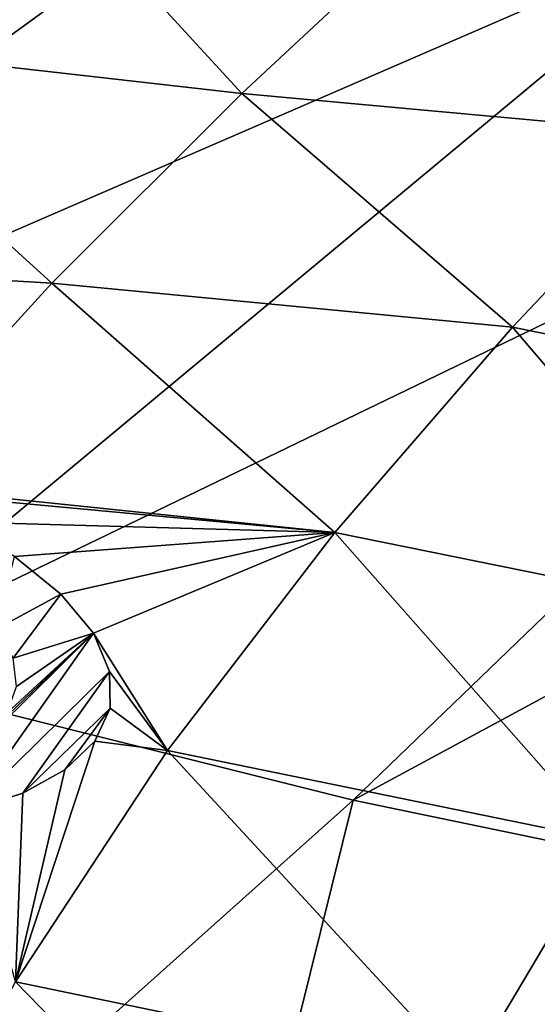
# Model space of a CAD drawing. Header units: metres. Extents: x -106 to 264, y -111 to 81.
# Tile 344 of 549: x 176.79 to 179.38, y 11.86 to 16.78. Entities that reach past the tile are written whole.
import ezdxf

# ---------------------------------------------------------------- set-up
doc = ezdxf.new("R2010")
doc.units = ezdxf.units.M
doc.layers.add('solid_20422013', color=7, linetype='CONTINUOUS')

msp = doc.modelspace()

# ---------------------------------------------------------------- linework, layer by layer
at = {"layer": 'solid_20422013'}
for points in [[(178.362671, 17.88065, 228.127151), (176.541306, 18.537937, 226.301453), (171.117706, 15.058181, 230.729202)], [(178.362671, 17.88065, 228.127151), (171.117706, 15.058181, 230.729202), (173.381134, 14.261744, 232.941391)], [(180.343979, 17.278784, 229.798889), (178.362671, 17.88065, 228.127151), (173.381134, 14.261744, 232.941391)], [(177.90506, 16.414003, 165.496521), (175.621994, 16.672375, 165.962494), (176.756165, 17.665335, 163.583755)], [(178.861069, 17.305759, 163.331528), (177.90506, 16.414003, 165.496521), (176.756165, 17.665335, 163.583755)], [(180.169449, 16.208162, 164.989456), (177.90506, 16.414003, 165.496521), (178.861069, 17.305759, 163.331528)], [(180.169449, 16.208162, 164.989456), (178.861069, 17.305759, 163.331528), (181.072617, 17.112738, 162.755402)], [(180.343979, 17.278784, 229.798889), (173.381134, 14.261744, 232.941391), (175.835297, 13.533004, 234.965546)], [(182.470581, 16.736795, 231.304321), (180.343979, 17.278784, 229.798889), (175.835297, 13.533004, 234.965546)], [(182.470581, 16.736795, 231.304321), (175.835297, 13.533004, 234.965546), (178.462631, 12.877183, 236.787155)], [(184.726761, 16.258686, 232.632324), (182.470581, 16.736795, 231.304321), (178.462631, 12.877183, 236.787155)], [(176.953049, 15.464793, 167.7323), (174.504501, 15.607965, 168.434662), (175.621994, 16.672375, 165.962494)], [(177.90506, 16.414003, 165.496521), (176.953049, 15.464793, 167.7323), (175.621994, 16.672375, 165.962494)], [(179.259247, 15.243913, 167.292587), (176.953049, 15.464793, 167.7323), (177.90506, 16.414003, 165.496521)], [(179.259247, 15.243913, 167.292587), (177.90506, 16.414003, 165.496521), (180.169449, 16.208162, 164.989456)], [(184.726761, 16.258686, 232.632324), (178.462631, 12.877183, 236.787155), (181.244278, 12.29898, 238.393173)], [(179.259247, 15.243913, 167.292587), (180.169449, 16.208162, 164.989456), (181.336838, 14.824584, 167.409195)], [(176.953049, 15.464793, 167.7323), (176.034882, 14.458056, 170.040695), (174.504501, 15.607965, 168.434662)], [(178.370514, 14.217348, 169.673553), (176.034882, 14.458056, 170.040695), (176.953049, 15.464793, 167.7323)], [(178.370514, 14.217348, 169.673553), (176.953049, 15.464793, 167.7323), (179.259247, 15.243913, 167.292587)], [(178.370514, 14.217348, 169.673553), (179.259247, 15.243913, 167.292587), (180.510529, 13.782747, 169.838501)], [(179.259247, 15.243913, 167.292587), (181.336838, 14.824584, 167.409195), (180.510529, 13.782747, 169.838501)], [(176.124313, 14.424632, 170.07254), (176.034882, 14.458056, 170.040695), (178.370514, 14.217348, 169.673553)], [(176.467728, 14.270769, 170.246765), (176.124313, 14.424632, 170.07254), (178.370514, 14.217348, 169.673553)], [(176.76532, 14.096599, 170.480988), (176.467728, 14.270769, 170.246765), (178.370514, 14.217348, 169.673553)], [(176.998077, 13.907378, 170.771225), (176.76532, 14.096599, 170.480988), (178.370514, 14.217348, 169.673553)], [(177.161713, 13.712288, 171.09996), (176.998077, 13.907378, 170.771225), (178.370514, 14.217348, 169.673553)], [(177.161713, 13.712288, 171.09996), (178.370514, 14.217348, 169.673553), (177.531723, 13.125831, 172.141129)], [(177.531723, 13.125831, 172.141129), (178.370514, 14.217348, 169.673553), (179.73262, 12.674977, 172.353043)], [(178.370514, 14.217348, 169.673553), (180.510529, 13.782747, 169.838501), (179.73262, 12.674977, 172.353043)], [(176.679749, 13.737078, 171.219971), (176.76532, 14.096599, 170.480988), (176.998077, 13.907378, 170.771225)], [(176.759125, 13.588491, 171.484726), (176.679749, 13.737078, 171.219971), (176.998077, 13.907378, 170.771225)], [(176.759125, 13.588491, 171.484726), (176.998077, 13.907378, 170.771225), (177.161713, 13.712288, 171.09996)], [(176.204605, 12.768854, 173.294769), (177.161713, 13.712288, 171.09996), (176.532379, 12.824291, 173.074677)], [(176.620239, 13.197992, 172.304794), (177.161713, 13.712288, 171.09996), (176.204605, 12.768854, 173.294769)], [(176.532379, 12.824291, 173.074677), (177.161713, 13.712288, 171.09996), (177.242401, 13.520354, 171.452927)], [(176.620239, 13.197992, 172.304794), (176.728439, 13.313819, 172.038635), (177.161713, 13.712288, 171.09996)], [(176.728439, 13.313819, 172.038635), (176.775452, 13.445806, 171.76152), (177.161713, 13.712288, 171.09996)], [(176.775452, 13.445806, 171.76152), (176.759125, 13.588491, 171.484726), (177.161713, 13.712288, 171.09996)], [(177.242401, 13.520354, 171.452927), (177.161713, 13.712288, 171.09996), (177.531723, 13.125831, 172.141129)], [(178.462631, 12.877183, 236.787155), (175.835297, 13.533004, 234.965546), (173.921219, 8.818964, 241.683731)], [(176.532379, 12.824291, 173.074677), (177.242401, 13.520354, 171.452927), (176.808044, 12.912633, 172.806992)], [(176.808044, 12.912633, 172.806992), (177.242401, 13.520354, 171.452927), (177.245438, 13.337476, 171.815353)], [(177.245438, 13.337476, 171.815353), (177.242401, 13.520354, 171.452927), (177.531723, 13.125831, 172.141129)], [(176.808044, 12.912633, 172.806992), (177.245438, 13.337476, 171.815353), (177.018158, 13.027952, 172.507462)], [(177.018158, 13.027952, 172.507462), (177.245438, 13.337476, 171.815353), (177.167389, 13.172171, 172.170517)], [(177.167389, 13.172171, 172.170517), (177.245438, 13.337476, 171.815353), (177.531723, 13.125831, 172.141129)], [(177.167389, 13.172171, 172.170517), (177.531723, 13.125831, 172.141129), (176.771378, 11.966825, 174.704147)], [(177.018158, 13.027952, 172.507462), (177.167389, 13.172171, 172.170517), (176.771378, 11.966825, 174.704147)], [(176.771378, 11.966825, 174.704147), (177.531723, 13.125831, 172.141129), (179.032944, 11.498748, 174.961777)], [(177.531723, 13.125831, 172.141129), (179.73262, 12.674977, 172.353043), (179.032944, 11.498748, 174.961777)], [(176.808044, 12.912633, 172.806992), (177.018158, 13.027952, 172.507462), (176.771378, 11.966825, 174.704147)], [(178.462631, 12.877183, 236.787155), (173.921219, 8.818964, 241.683731), (177.277863, 8.107755, 243.659195)], [(176.532379, 12.824291, 173.074677), (176.808044, 12.912633, 172.806992), (176.771378, 11.966825, 174.704147)], [(181.244278, 12.29898, 238.393173), (178.462631, 12.877183, 236.787155), (177.277863, 8.107755, 243.659195)], [(181.38446, 11.228749, 174.871582), (179.032944, 11.498748, 174.961777), (179.73262, 12.674977, 172.353043)], [(181.244278, 12.29898, 238.393173), (177.277863, 8.107755, 243.659195), (180.802429, 7.496829, 245.356094)], [(176.118118, 10.738897, 177.372009), (176.771378, 11.966825, 174.704147), (178.44136, 10.252409, 177.674149)], [(176.771378, 11.966825, 174.704147), (179.032944, 11.498748, 174.961777), (178.44136, 10.252409, 177.674149)]]:
    msp.add_3dface(points, dxfattribs=at)

doc.saveas('drawing.dxf')
